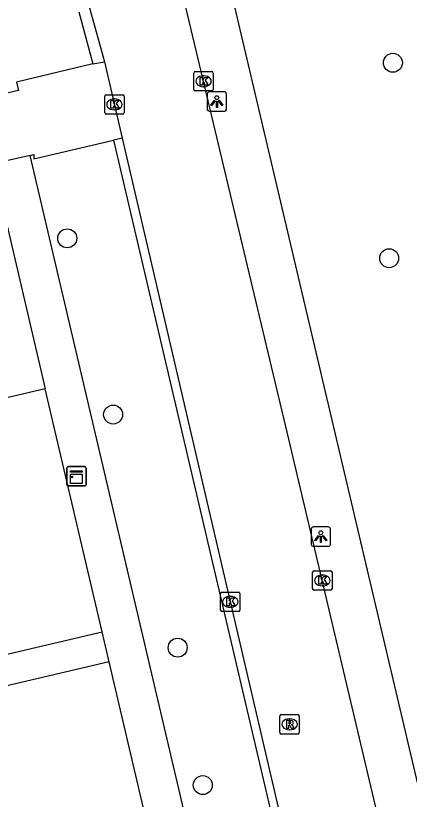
# Model space of a CAD drawing. Extents: x 158038 to 159242, y 380133 to 381214.
# Drawn here: x 158685.28 to 158705.58, y 380891.42 to 380931.84 of the extents above; entities that cross this region are included whole.
import ezdxf

# ---------------------------------------------------------------- set-up
doc = ezdxf.new("R2010")
doc.units = 0
for name, color, linetype in [('IMGEO_Boom', 7, 'Continuous'), ('IMGEO_Fietspad_open', 7, 'Continuous'), ('IMGEO_Groenvoorziening', 7, 'Continuous'), ('IMGEO_Kast', 7, 'Continuous'), ('IMGEO_Kolk', 7, 'Continuous'), ('IMGEO_Lichtpunt', 7, 'Continuous'), ('IMGEO_Pand', 7, 'Continuous'), ('IMGEO_Rioolput', 7, 'Continuous'), ('IMGEO_Voetpad_open', 7, 'Continuous')]:
    doc.layers.add(name, color=color, linetype=linetype)

msp = doc.modelspace()

# ---------------------------------------------------------------- linework, layer by layer
at = {"layer": 'IMGEO_Boom'}
for centre in [(158704.733, 380929.409), (158687.941, 380920.354), (158704.543, 380919.328), (158690.306, 380911.266), (158693.634, 380899.242), (158694.931, 380892.153)]:
    msp.add_circle(centre, 0.489, dxfattribs=at)
at = {"layer": 'IMGEO_Fietspad_open'}
for points in [[(158709.619, 380866.64), (158709.463, 380867.521), (158707.319, 380876.312), (158699.376, 380909.991), (158693.603, 380934.169), (158688.921, 380954.272), (158678.032, 381000), (158677.125, 381004.39), (158673.033, 381021.228), (158672.927, 381021.669), (158667.035, 381046.28), (158663.617, 381061.042), (158663.576, 381061.221), (158663, 381063.616), (158656.793, 381089.506)], [(158689.094, 380932.233), (158689.866, 380929.463)], [(158689.866, 380929.463), (158690.777, 380925.524)], [(158690.777, 380925.524), (158702.656, 380874.539), (158702.664, 380874.507)]]:
    msp.add_lwpolyline(points, dxfattribs=at)
at = {"layer": 'IMGEO_Groenvoorziening'}
for points in [[(158698.051, 380873.423), (158686.026, 380924.634)], [(158689.742, 380900.062), (158686.8, 380912.592)], [(158692.857, 380886.796), (158690.107, 380898.509)]]:
    msp.add_lwpolyline(points, dxfattribs=at)
at = {"layer": 'IMGEO_Kast'}
for p, q in [((158687.912, 380907.656), (158687.912, 380908.497)), ((158687.912, 380908.497), (158687.912, 380907.656)), ((158687.987, 380908.581), (158688.828, 380908.581)), ((158688.828, 380908.581), (158687.987, 380908.581)), ((158688.912, 380908.506), (158688.912, 380907.665)), ((158688.912, 380907.665), (158688.912, 380908.506)), ((158688.837, 380907.581), (158687.996, 380907.581)), ((158687.996, 380907.581), (158688.837, 380907.581))]:
    msp.add_line(p, q, dxfattribs=at)
for points in [[(158688.107, 380908.371), (158688.707, 380908.371), (158688.707, 380908.286), (158688.107, 380908.286), (158688.107, 380908.371)], [(158688.107, 380908.196), (158688.707, 380908.196), (158688.707, 380907.707), (158688.107, 380907.707), (158688.107, 380908.196)]]:
    msp.add_lwpolyline(points, dxfattribs=at)
msp.add_circle((158688.191, 380908.045), 0.0377, dxfattribs=at)
for centre, start, end in [((158687.99, 380908.503), 92.4484, 184.2845), ((158687.99, 380908.503), 92.4484, 184.2845), ((158688.834, 380908.503), 2.4484, 94.2845), ((158688.834, 380908.503), 2.4484, 94.2845), ((158687.99, 380907.659), 182.4484, 274.2845), ((158687.99, 380907.659), 182.4484, 274.2845), ((158688.834, 380907.659), 272.4484, 4.2845), ((158688.834, 380907.659), 272.4484, 4.2845)]:
    msp.add_arc(centre, 0.0779, start, end, dxfattribs=at)
at = {"layer": 'IMGEO_Kolk'}
for p, q in [((158694.468, 380928.028), (158694.468, 380928.88)), ((158694.543, 380928.954), (158695.395, 380928.954)), ((158694.956, 380928.734), (158694.981, 380928.734)), ((158695.469, 380928.88), (158695.469, 380928.028)), ((158694.979, 380928.174), (158694.954, 380928.174)), ((158689.948, 380927.761), (158690.8, 380927.761)), ((158695.395, 380927.954), (158694.543, 380927.954)), ((158689.873, 380926.835), (158689.873, 380927.687)), ((158690.361, 380927.541), (158690.386, 380927.541)), ((158690.874, 380927.687), (158690.874, 380926.835)), ((158690.384, 380926.981), (158690.359, 380926.981)), ((158690.8, 380926.761), (158689.948, 380926.761)), ((158700.593, 380902.284), (158700.593, 380903.136)), ((158700.668, 380903.21), (158701.52, 380903.21)), ((158701.594, 380903.136), (158701.594, 380902.284)), ((158701.081, 380902.99), (158701.106, 380902.99)), ((158701.104, 380902.43), (158701.079, 380902.43)), ((158695.847, 380901.18), (158695.847, 380902.032)), ((158695.922, 380902.106), (158696.774, 380902.106)), ((158696.335, 380901.886), (158696.36, 380901.886)), ((158696.848, 380902.032), (158696.848, 380901.18)), ((158701.52, 380902.21), (158700.668, 380902.21)), ((158696.774, 380901.106), (158695.922, 380901.106)), ((158696.358, 380901.326), (158696.333, 380901.326))]:
    msp.add_line(p, q, dxfattribs=at)
for points in [[(158694.468, 380928.028), (158694.468, 380928.88)], [(158694.543, 380928.954), (158695.395, 380928.954)], [(158694.789, 380928.654), (158694.912, 380928.654), (158694.912, 380928.503), (158695.042, 380928.654), (158695.206, 380928.654), (158695.06, 380928.503), (158695.213, 380928.254), (158695.061, 380928.254), (158694.976, 380928.418), (158694.912, 380928.351), (158694.912, 380928.254), (158694.789, 380928.254), (158694.789, 380928.654)], [(158695.469, 380928.88), (158695.469, 380928.028)], [(158689.948, 380927.761), (158690.8, 380927.761)], [(158695.395, 380927.954), (158694.543, 380927.954)], [(158689.873, 380926.835), (158689.873, 380927.687)], [(158690.194, 380927.461), (158690.317, 380927.461), (158690.317, 380927.31), (158690.447, 380927.461), (158690.611, 380927.461), (158690.465, 380927.31), (158690.618, 380927.061), (158690.466, 380927.061), (158690.381, 380927.225), (158690.317, 380927.158), (158690.317, 380927.061), (158690.194, 380927.061), (158690.194, 380927.461)], [(158690.874, 380927.687), (158690.874, 380926.835)], [(158690.8, 380926.761), (158689.948, 380926.761)], [(158700.593, 380902.284), (158700.593, 380903.136)], [(158700.668, 380903.21), (158701.52, 380903.21)], [(158701.594, 380903.136), (158701.594, 380902.284)], [(158700.914, 380902.91), (158701.037, 380902.91), (158701.037, 380902.759), (158701.167, 380902.91), (158701.331, 380902.91), (158701.185, 380902.759), (158701.338, 380902.51), (158701.186, 380902.51), (158701.101, 380902.674), (158701.037, 380902.607), (158701.037, 380902.51), (158700.914, 380902.51), (158700.914, 380902.91)], [(158695.847, 380901.18), (158695.847, 380902.032)], [(158695.922, 380902.106), (158696.774, 380902.106)], [(158696.848, 380902.032), (158696.848, 380901.18)], [(158701.52, 380902.21), (158700.668, 380902.21)], [(158696.168, 380901.806), (158696.291, 380901.806), (158696.291, 380901.655), (158696.421, 380901.806), (158696.585, 380901.806), (158696.439, 380901.655), (158696.592, 380901.406), (158696.44, 380901.406), (158696.355, 380901.57), (158696.291, 380901.503), (158696.291, 380901.406), (158696.168, 380901.406), (158696.168, 380901.806)], [(158696.774, 380901.106), (158695.922, 380901.106)]]:
    msp.add_lwpolyline(points, dxfattribs=at)
for centre, start, end in [((158694.545, 380928.878), 91.552, 178.448), ((158694.545, 380928.878), 91.552, 178.448), ((158695.393, 380928.878), 1.552, 88.448), ((158695.393, 380928.878), 1.552, 88.448), ((158689.95, 380927.685), 91.552, 178.448), ((158689.95, 380927.685), 91.552, 178.448), ((158690.798, 380927.685), 1.552, 88.448), ((158690.798, 380927.685), 1.552, 88.448), ((158694.545, 380928.03), 181.552, 268.448), ((158694.545, 380928.03), 181.552, 268.448), ((158695.393, 380928.03), 271.552, 358.448), ((158695.393, 380928.03), 271.552, 358.448), ((158689.95, 380926.837), 181.552, 268.448), ((158689.95, 380926.837), 181.552, 268.448), ((158690.798, 380926.837), 271.552, 358.448), ((158690.798, 380926.837), 271.552, 358.448), ((158700.67, 380903.134), 91.552, 178.448), ((158700.67, 380903.134), 91.552, 178.448), ((158701.518, 380903.134), 1.552, 88.448), ((158701.518, 380903.134), 1.552, 88.448), ((158700.67, 380902.286), 181.552, 268.448), ((158700.67, 380902.286), 181.552, 268.448), ((158701.518, 380902.286), 271.552, 358.448), ((158701.518, 380902.286), 271.552, 358.448), ((158695.924, 380902.03), 91.552, 178.448), ((158695.924, 380902.03), 91.552, 178.448), ((158696.772, 380902.03), 1.552, 88.448), ((158696.772, 380902.03), 1.552, 88.448), ((158695.924, 380901.182), 181.552, 268.448), ((158695.924, 380901.182), 181.552, 268.448), ((158696.772, 380901.182), 271.552, 358.448), ((158696.772, 380901.182), 271.552, 358.448)]:
    msp.add_arc(centre, 0.0765, start, end, dxfattribs=at)
for centre, major_axis, ratio, start_param, end_param in [((158694.955, 380928.454), (-0.387, 0.002), 0.722429, 4.712389, 7.853982), ((158694.98, 380928.454), (-0.39, 0.002), 0.717154, 1.570796, 4.712389), ((158690.36, 380927.261), (-0.387, 0.002), 0.722429, 4.712389, 7.853982), ((158690.385, 380927.261), (-0.39, 0.002), 0.717154, 1.570796, 4.712389), ((158701.08, 380902.71), (-0.387, 0.002), 0.722429, 4.712389, 7.853982), ((158701.105, 380902.71), (-0.39, 0.002), 0.717154, 1.570796, 4.712389), ((158696.334, 380901.606), (-0.387, 0.002), 0.722429, 4.712389, 7.853982), ((158696.359, 380901.606), (-0.39, 0.002), 0.717154, 1.570796, 4.712389)]:
    msp.add_ellipse(centre, major_axis=major_axis, ratio=ratio, start_param=start_param, end_param=end_param, dxfattribs=at)
at = {"layer": 'IMGEO_Lichtpunt'}
for p, q in [((158695.158, 380927.813), (158695.158, 380927.006)), ((158695.158, 380927.813), (158695.158, 380927.006)), ((158696.06, 380927.908), (158695.252, 380927.908)), ((158696.06, 380927.908), (158695.252, 380927.908)), ((158696.154, 380927.006), (158696.154, 380927.813)), ((158696.154, 380927.006), (158696.154, 380927.813)), ((158695.252, 380926.912), (158696.06, 380926.912)), ((158695.252, 380926.912), (158696.06, 380926.912)), ((158700.519, 380905.371), (158700.519, 380904.564)), ((158700.519, 380905.371), (158700.519, 380904.564)), ((158701.421, 380905.466), (158700.613, 380905.466)), ((158701.421, 380905.466), (158700.613, 380905.466)), ((158701.515, 380904.564), (158701.515, 380905.371)), ((158701.515, 380904.564), (158701.515, 380905.371)), ((158700.613, 380904.47), (158701.421, 380904.47)), ((158700.613, 380904.47), (158701.421, 380904.47))]:
    msp.add_line(p, q, dxfattribs=at)
for points in [[(158695.532, 380927.477), (158695.571, 380927.449), (158695.383, 380927.187), (158695.345, 380927.214), (158695.532, 380927.477)], [(158695.634, 380927.429), (158695.681, 380927.429), (158695.681, 380927.107), (158695.634, 380927.107), (158695.634, 380927.429)], [(158695.744, 380927.449), (158695.782, 380927.476), (158695.969, 380927.214), (158695.93, 380927.186), (158695.744, 380927.449)], [(158700.893, 380905.035), (158700.932, 380905.007), (158700.744, 380904.745), (158700.706, 380904.772), (158700.893, 380905.035)], [(158700.995, 380904.987), (158701.042, 380904.987), (158701.042, 380904.665), (158700.995, 380904.665), (158700.995, 380904.987)], [(158701.105, 380905.007), (158701.143, 380905.034), (158701.33, 380904.772), (158701.291, 380904.744), (158701.105, 380905.007)]]:
    msp.add_lwpolyline(points, dxfattribs=at)
for centre in [(158695.657, 380927.611), (158701.018, 380905.169)]:
    msp.add_circle(centre, 0.0994, dxfattribs=at)
for centre, start, end in [((158695.252, 380927.813), 90, 180), ((158695.252, 380927.813), 90, 180), ((158696.06, 380927.813), 0, 90), ((158696.06, 380927.813), 0, 90), ((158695.252, 380927.006), 180, 270), ((158695.252, 380927.006), 180, 270), ((158696.06, 380927.006), 270, 0), ((158696.06, 380927.006), 270, 360), ((158700.613, 380905.371), 90, 180), ((158700.613, 380905.371), 90, 180), ((158701.421, 380905.371), 0, 90), ((158701.421, 380905.371), 0, 90), ((158700.613, 380904.564), 180, 270), ((158700.613, 380904.564), 180, 270), ((158701.421, 380904.564), 270, 0), ((158701.421, 380904.564), 270, 360)]:
    msp.add_arc(centre, 0.0946, start, end, dxfattribs=at)
at = {"layer": 'IMGEO_Pand'}
for points in [[(158684.772, 380921.288), (158686.8, 380912.592)], [(158686.8, 380912.592), (158682.546, 380911.6), (158683.775, 380906.332)]]:
    msp.add_lwpolyline(points, dxfattribs=at)
at = {"layer": 'IMGEO_Rioolput'}
for p, q in [((158698.905, 380894.864), (158698.905, 380895.716)), ((158698.98, 380895.79), (158699.832, 380895.79)), ((158699.393, 380895.57), (158699.418, 380895.57)), ((158699.906, 380895.716), (158699.906, 380894.864)), ((158699.416, 380895.01), (158699.391, 380895.01)), ((158699.832, 380894.79), (158698.98, 380894.79))]:
    msp.add_line(p, q, dxfattribs=at)
for points in [[(158698.905, 380894.864), (158698.905, 380895.716)], [(158698.98, 380895.79), (158699.832, 380895.79)], [(158699.494, 380895.488), (158699.242, 380895.49), (158699.242, 380895.09)], [(158699.906, 380895.716), (158699.906, 380894.864)], [(158699.242, 380895.09), (158699.366, 380895.09), (158699.366, 380895.252), (158699.377, 380895.252)], [(158699.42, 380895.409), (158699.366, 380895.409), (158699.366, 380895.328)], [(158699.366, 380895.328), (158699.418, 380895.328)], [(158699.424, 380895.223), (158699.495, 380895.09), (158699.635, 380895.09), (158699.57, 380895.216)], [(158699.832, 380894.79), (158698.98, 380894.79)]]:
    msp.add_lwpolyline(points, dxfattribs=at)
for centre, radius, start, end in [((158698.982, 380895.714), 0.0765, 91.552, 178.448), ((158698.982, 380895.714), 0.0765, 91.552, 178.448), ((158699.493, 380895.378), 0.109, 350.3612, 89.416), ((158699.83, 380895.714), 0.0765, 1.552, 88.448), ((158699.83, 380895.714), 0.0765, 1.552, 88.448), ((158699.376, 380895.199), 0.0533, 26.0293, 88.6989), ((158699.402, 380895.517), 0.19, 274.7715, 282.9687), ((158699.426, 380895.313), 0.0964, 77.0061, 93.1865), ((158699.44, 380895.37), 0.0378, 276.6634, 79.6772), ((158699.491, 380895.378), 0.112, 277.5842, 350.9817), ((158699.475, 380895.163), 0.108, 29.5134, 73.7905), ((158698.982, 380894.866), 0.0765, 181.552, 268.448), ((158698.982, 380894.866), 0.0765, 181.552, 268.448), ((158699.83, 380894.866), 0.0765, 271.552, 358.448), ((158699.83, 380894.866), 0.0765, 271.552, 358.448)]:
    msp.add_arc(centre, radius, start, end, dxfattribs=at)
for centre, major_axis, ratio, start_param, end_param in [((158699.392, 380895.29), (-0.387, 0.002), 0.722429, 4.712389, 7.853982), ((158699.417, 380895.29), (-0.39, 0.002), 0.717154, 1.570796, 4.712389)]:
    msp.add_ellipse(centre, major_axis=major_axis, ratio=ratio, start_param=start_param, end_param=end_param, dxfattribs=at)
at = {"layer": 'IMGEO_Voetpad_open'}
for points in [[(158710.56, 380872.948), (158691.138, 380955.441)], [(158688.543, 380932.036), (158689.258, 380929.353)], [(158689.258, 380929.353), (158689.866, 380929.463)], [(158689.258, 380929.353), (158685.323, 380928.413), (158685.421, 380927.973), (158680.934, 380926.931)], [(158686.026, 380924.634), (158686.224, 380924.679), (158686.222, 380924.459), (158690.328, 380925.418)], [(158690.777, 380925.524), (158690.328, 380925.418)], [(158690.328, 380925.418), (158702.28, 380874.409)], [(158686.026, 380924.634), (158684.109, 380924.199)], [(158651.286, 380904.234), (158654.284, 380891.736), (158689.742, 380900.062)], [(158690.107, 380898.509), (158689.742, 380900.062)], [(158690.107, 380898.509), (158654.656, 380890.185), (158656.751, 380881.537)]]:
    msp.add_lwpolyline(points, dxfattribs=at)

doc.saveas('drawing.dxf')
